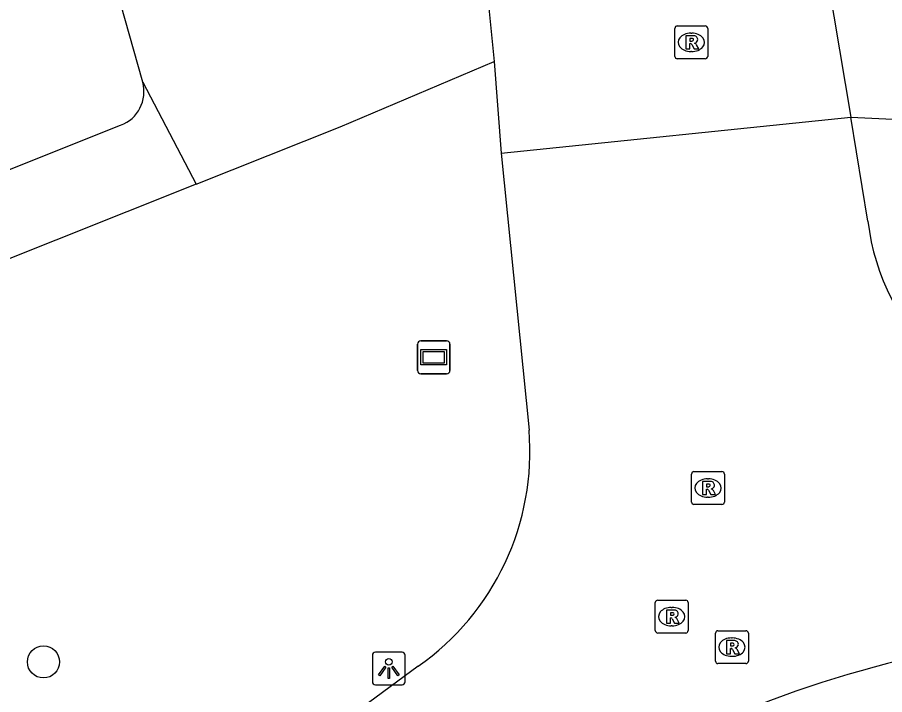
# Model space of a CAD drawing. Extents: x 159689 to 160786, y 387323 to 388339.
# Drawn here: x 160150.55 to 160176.95, y 388015.99 to 388036.6 of the extents above; entities that cross this region are included whole.
import ezdxf

# ---------------------------------------------------------------- set-up
doc = ezdxf.new("R2010")
doc.units = 0
for name, color, linetype in [('IMGEO_Boom', 7, 'Continuous'), ('IMGEO_Lichtpunt', 7, 'Continuous'), ('IMGEO_Rijbaan_lokaal_open', 7, 'Continuous'), ('IMGEO_Rioolput', 7, 'Continuous'), ('IMGEO_Verklikker', 7, 'Continuous'), ('IMGEO_Voetpad_halfverhard', 7, 'Continuous'), ('IMGEO_Voetpad_open', 7, 'Continuous')]:
    doc.layers.add(name, color=color, linetype=linetype)

msp = doc.modelspace()

# ---------------------------------------------------------------- linework, layer by layer
at = {"layer": 'IMGEO_Boom'}
msp.add_circle((160151.34, 388016.988), 0.489, dxfattribs=at)
at = {"layer": 'IMGEO_Lichtpunt'}
for p, q in [((160162.258, 388017.286), (160161.45, 388017.286)), ((160162.258, 388017.286), (160161.45, 388017.286)), ((160161.356, 388017.191), (160161.356, 388016.384)), ((160161.356, 388017.191), (160161.356, 388016.384)), ((160162.352, 388016.384), (160162.352, 388017.191)), ((160162.352, 388016.384), (160162.352, 388017.191)), ((160161.45, 388016.29), (160162.258, 388016.29)), ((160161.45, 388016.29), (160162.258, 388016.29))]:
    msp.add_line(p, q, dxfattribs=at)
for points in [[(160161.73, 388016.855), (160161.769, 388016.827), (160161.581, 388016.565), (160161.543, 388016.592), (160161.73, 388016.855)], [(160161.832, 388016.807), (160161.879, 388016.807), (160161.879, 388016.485), (160161.832, 388016.485), (160161.832, 388016.807)], [(160161.942, 388016.827), (160161.98, 388016.854), (160162.167, 388016.592), (160162.128, 388016.564), (160161.942, 388016.827)]]:
    msp.add_lwpolyline(points, dxfattribs=at)
msp.add_circle((160161.855, 388016.989), 0.0994, dxfattribs=at)
for centre, start, end in [((160161.45, 388017.191), 90, 180), ((160161.45, 388017.191), 90, 180), ((160162.258, 388017.191), 0, 90), ((160162.258, 388017.191), 0, 90), ((160161.45, 388016.384), 180, 270), ((160161.45, 388016.384), 180, 270), ((160162.258, 388016.384), 270, 0), ((160162.258, 388016.384), 270, 360)]:
    msp.add_arc(centre, 0.0946, start, end, dxfattribs=at)
at = {"layer": 'IMGEO_Rijbaan_lokaal_open'}
for points in [[(160174.423, 388042.02), (160174.719, 388040.687), (160175.918, 388033.57)], [(160164.814, 388037.705), (160165.059, 388035.262)], [(160165.059, 388035.262), (160165.275, 388032.47)], [(160165.275, 388032.47), (160175.918, 388033.57)], [(160176.44, 388030.398), (160175.918, 388033.57)], [(160165.275, 388032.47), (160166.125, 388024.041)], [(160162.749, 388016.86), (160160.812, 388015.433)]]:
    msp.add_lwpolyline(points, dxfattribs=at)
for centre, radius, start, end in [((160183.372, 388031.213), 6.979, 186.7029, 267.128), ((160158.173, 388023.395), 7.978, 304.9987, 4.6421), ((160185.806, 387982.905), 35.144, 97.6718, 119.3652)]:
    msp.add_arc(centre, radius, start, end, dxfattribs=at)
at = {"layer": 'IMGEO_Rioolput'}
for p, q in [((160170.562, 388035.418), (160170.562, 388036.27)), ((160170.637, 388036.344), (160171.489, 388036.344)), ((160171.563, 388036.27), (160171.563, 388035.418)), ((160171.05, 388036.124), (160171.075, 388036.124)), ((160171.073, 388035.564), (160171.048, 388035.564)), ((160171.489, 388035.344), (160170.637, 388035.344)), ((160171.07, 388021.854), (160171.07, 388022.706)), ((160171.145, 388022.78), (160171.997, 388022.78)), ((160171.558, 388022.56), (160171.583, 388022.56)), ((160172.071, 388022.706), (160172.071, 388021.854)), ((160171.997, 388021.78), (160171.145, 388021.78)), ((160171.581, 388022), (160171.556, 388022)), ((160170.042, 388018.868), (160170.894, 388018.868)), ((160169.967, 388017.942), (160169.967, 388018.794)), ((160170.455, 388018.648), (160170.48, 388018.648)), ((160170.968, 388018.794), (160170.968, 388017.942)), ((160170.478, 388018.088), (160170.453, 388018.088)), ((160170.894, 388017.868), (160170.042, 388017.868)), ((160171.799, 388017.012), (160171.799, 388017.864)), ((160171.874, 388017.938), (160172.726, 388017.938)), ((160172.8, 388017.864), (160172.8, 388017.012)), ((160172.287, 388017.718), (160172.312, 388017.718)), ((160172.31, 388017.158), (160172.285, 388017.158)), ((160172.726, 388016.938), (160171.874, 388016.938))]:
    msp.add_line(p, q, dxfattribs=at)
for points in [[(160170.562, 388035.418), (160170.562, 388036.27)], [(160170.637, 388036.344), (160171.489, 388036.344)], [(160171.563, 388036.27), (160171.563, 388035.418)], [(160171.151, 388036.042), (160170.899, 388036.044), (160170.899, 388035.644)], [(160170.899, 388035.644), (160171.023, 388035.644), (160171.023, 388035.806), (160171.034, 388035.806)], [(160171.077, 388035.963), (160171.023, 388035.963), (160171.023, 388035.882)], [(160171.023, 388035.882), (160171.075, 388035.882)], [(160171.081, 388035.777), (160171.152, 388035.644), (160171.292, 388035.644), (160171.227, 388035.77)], [(160171.489, 388035.344), (160170.637, 388035.344)], [(160171.07, 388021.854), (160171.07, 388022.706)], [(160171.145, 388022.78), (160171.997, 388022.78)], [(160172.071, 388022.706), (160172.071, 388021.854)], [(160171.659, 388022.478), (160171.407, 388022.48), (160171.407, 388022.08)], [(160171.585, 388022.399), (160171.531, 388022.399), (160171.531, 388022.318)], [(160171.531, 388022.318), (160171.583, 388022.318)], [(160171.407, 388022.08), (160171.531, 388022.08), (160171.531, 388022.242), (160171.542, 388022.242)], [(160171.589, 388022.213), (160171.66, 388022.08), (160171.8, 388022.08), (160171.735, 388022.206)], [(160171.997, 388021.78), (160171.145, 388021.78)], [(160170.042, 388018.868), (160170.894, 388018.868)], [(160169.967, 388017.942), (160169.967, 388018.794)], [(160170.968, 388018.794), (160170.968, 388017.942)], [(160170.556, 388018.566), (160170.304, 388018.568), (160170.304, 388018.168)], [(160170.304, 388018.168), (160170.428, 388018.168), (160170.428, 388018.33), (160170.439, 388018.33)], [(160170.482, 388018.487), (160170.428, 388018.487), (160170.428, 388018.406)], [(160170.428, 388018.406), (160170.48, 388018.406)], [(160170.486, 388018.301), (160170.557, 388018.168), (160170.697, 388018.168), (160170.632, 388018.294)], [(160170.894, 388017.868), (160170.042, 388017.868)], [(160171.799, 388017.012), (160171.799, 388017.864)], [(160171.874, 388017.938), (160172.726, 388017.938)], [(160172.8, 388017.864), (160172.8, 388017.012)], [(160172.388, 388017.636), (160172.136, 388017.638), (160172.136, 388017.238)], [(160172.314, 388017.557), (160172.26, 388017.557), (160172.26, 388017.476)], [(160172.136, 388017.238), (160172.26, 388017.238), (160172.26, 388017.4), (160172.271, 388017.4)], [(160172.26, 388017.476), (160172.312, 388017.476)], [(160172.318, 388017.371), (160172.389, 388017.238), (160172.529, 388017.238), (160172.464, 388017.364)], [(160172.726, 388016.938), (160171.874, 388016.938)]]:
    msp.add_lwpolyline(points, dxfattribs=at)
for centre, radius, start, end in [((160170.639, 388036.268), 0.0765, 91.552, 178.448), ((160170.639, 388036.268), 0.0765, 91.552, 178.448), ((160171.487, 388036.268), 0.0765, 1.552, 88.448), ((160171.487, 388036.268), 0.0765, 1.552, 88.448), ((160171.15, 388035.932), 0.109, 350.3612, 89.416), ((160171.033, 388035.753), 0.0533, 26.0293, 88.6989), ((160171.059, 388036.071), 0.19, 274.7715, 282.9687), ((160171.083, 388035.867), 0.0964, 77.0061, 93.1865), ((160171.097, 388035.924), 0.0378, 276.6634, 79.6772), ((160171.148, 388035.932), 0.112, 277.5842, 350.9817), ((160171.132, 388035.717), 0.108, 29.5134, 73.7905), ((160170.639, 388035.42), 0.0765, 181.552, 268.448), ((160170.639, 388035.42), 0.0765, 181.552, 268.448), ((160171.487, 388035.42), 0.0765, 271.552, 358.448), ((160171.487, 388035.42), 0.0765, 271.552, 358.448), ((160171.147, 388022.704), 0.0765, 91.552, 178.448), ((160171.147, 388022.704), 0.0765, 91.552, 178.448), ((160171.995, 388022.704), 0.0765, 1.552, 88.448), ((160171.995, 388022.704), 0.0765, 1.552, 88.448), ((160171.567, 388022.507), 0.19, 274.7715, 282.9687), ((160171.591, 388022.303), 0.0964, 77.0061, 93.1865), ((160171.605, 388022.36), 0.0378, 276.6634, 79.6772), ((160171.658, 388022.368), 0.109, 350.3612, 89.416), ((160171.656, 388022.368), 0.112, 277.5842, 350.9817), ((160171.541, 388022.189), 0.0533, 26.0293, 88.6989), ((160171.64, 388022.153), 0.108, 29.5134, 73.7905), ((160171.147, 388021.856), 0.0765, 181.552, 268.448), ((160171.147, 388021.856), 0.0765, 181.552, 268.448), ((160171.995, 388021.856), 0.0765, 271.552, 358.448), ((160171.995, 388021.856), 0.0765, 271.552, 358.448), ((160170.044, 388018.792), 0.0765, 91.552, 178.448), ((160170.044, 388018.792), 0.0765, 91.552, 178.448), ((160170.892, 388018.792), 0.0765, 1.552, 88.448), ((160170.892, 388018.792), 0.0765, 1.552, 88.448), ((160170.438, 388018.277), 0.0533, 26.0293, 88.6989), ((160170.464, 388018.595), 0.19, 274.7715, 282.9687), ((160170.488, 388018.391), 0.0964, 77.0061, 93.1865), ((160170.502, 388018.448), 0.0378, 276.6634, 79.6772), ((160170.555, 388018.456), 0.109, 350.3612, 89.416), ((160170.553, 388018.456), 0.112, 277.5842, 350.9817), ((160170.537, 388018.241), 0.108, 29.5134, 73.7905), ((160170.044, 388017.944), 0.0765, 181.552, 268.448), ((160170.044, 388017.944), 0.0765, 181.552, 268.448), ((160170.892, 388017.944), 0.0765, 271.552, 358.448), ((160170.892, 388017.944), 0.0765, 271.552, 358.448), ((160171.876, 388017.862), 0.0765, 91.552, 178.448), ((160171.876, 388017.862), 0.0765, 91.552, 178.448), ((160172.724, 388017.862), 0.0765, 1.552, 88.448), ((160172.724, 388017.862), 0.0765, 1.552, 88.448), ((160172.32, 388017.461), 0.0964, 77.0061, 93.1865), ((160172.334, 388017.518), 0.0378, 276.6634, 79.6772), ((160172.387, 388017.526), 0.109, 350.3612, 89.416), ((160172.27, 388017.347), 0.0533, 26.0293, 88.6989), ((160172.296, 388017.665), 0.19, 274.7715, 282.9687), ((160172.385, 388017.526), 0.112, 277.5842, 350.9817), ((160172.369, 388017.311), 0.108, 29.5134, 73.7905), ((160171.876, 388017.014), 0.0765, 181.552, 268.448), ((160171.876, 388017.014), 0.0765, 181.552, 268.448), ((160172.724, 388017.014), 0.0765, 271.552, 358.448), ((160172.724, 388017.014), 0.0765, 271.552, 358.448)]:
    msp.add_arc(centre, radius, start, end, dxfattribs=at)
for centre, major_axis, ratio, start_param, end_param in [((160171.049, 388035.844), (-0.387, 0.002), 0.722429, 4.712389, 7.853982), ((160171.074, 388035.844), (-0.39, 0.002), 0.717154, 1.570796, 4.712389), ((160171.557, 388022.28), (-0.387, 0.002), 0.722429, 4.712389, 7.853982), ((160171.582, 388022.28), (-0.39, 0.002), 0.717154, 1.570796, 4.712389), ((160170.454, 388018.368), (-0.387, 0.002), 0.722429, 4.712389, 7.853982), ((160170.479, 388018.368), (-0.39, 0.002), 0.717154, 1.570796, 4.712389), ((160172.286, 388017.438), (-0.387, 0.002), 0.722429, 4.712389, 7.853982), ((160172.311, 388017.438), (-0.39, 0.002), 0.717154, 1.570796, 4.712389)]:
    msp.add_ellipse(centre, major_axis=major_axis, ratio=ratio, start_param=start_param, end_param=end_param, dxfattribs=at)
at = {"layer": 'IMGEO_Verklikker'}
for p, q in [((160162.826, 388026.76), (160163.616, 388026.76)), ((160163.616, 388026.76), (160162.826, 388026.76)), ((160162.726, 388025.86), (160162.726, 388026.66)), ((160162.726, 388026.66), (160162.726, 388025.86)), ((160163.716, 388026.66), (160163.716, 388025.86)), ((160163.716, 388025.86), (160163.716, 388026.66)), ((160163.616, 388025.76), (160162.826, 388025.76)), ((160162.826, 388025.76), (160163.616, 388025.76))]:
    msp.add_line(p, q, dxfattribs=at)
for points in [[(160162.827, 388026.492), (160163.615, 388026.492), (160163.615, 388026.028), (160162.827, 388026.028), (160162.827, 388026.492)], [(160162.892, 388026.427), (160162.892, 388026.093), (160163.55, 388026.093), (160163.55, 388026.427), (160162.892, 388026.427)]]:
    msp.add_lwpolyline(points, dxfattribs=at)
for centre, start, end in [((160162.826, 388026.66), 90, 180), ((160162.826, 388026.66), 90, 180), ((160163.616, 388026.66), 0, 90), ((160163.616, 388026.66), 360, 90), ((160162.826, 388025.86), 180, 270), ((160162.826, 388025.86), 180, 270), ((160163.616, 388025.86), 270, 0), ((160163.616, 388025.86), 270, 0)]:
    msp.add_arc(centre, 0.1, start, end, dxfattribs=at)
at = {"layer": 'IMGEO_Voetpad_halfverhard'}
for points in [[(160154.362, 388034.628), (160124.935, 388138.673)], [(160155.987, 388031.524), (160160.372, 388033.273), (160165.059, 388035.262)]]:
    msp.add_lwpolyline(points, dxfattribs=at)
at = {"layer": 'IMGEO_Voetpad_open'}
for points in [[(160154.362, 388034.628), (160155.987, 388031.524)], [(160175.918, 388033.57), (160178.891, 388033.423)], [(160110.293, 388017.805), (160112.936, 388018.318), (160118.667, 388019.329), (160121.396, 388020.42), (160153.688, 388033.321)], [(160155.987, 388031.524), (160126.23, 388019.656)]]:
    msp.add_lwpolyline(points, dxfattribs=at)
msp.add_arc((160153.312, 388034.342), 1.088, 290.2086, 15.2324, dxfattribs=at)

doc.saveas('drawing.dxf')
